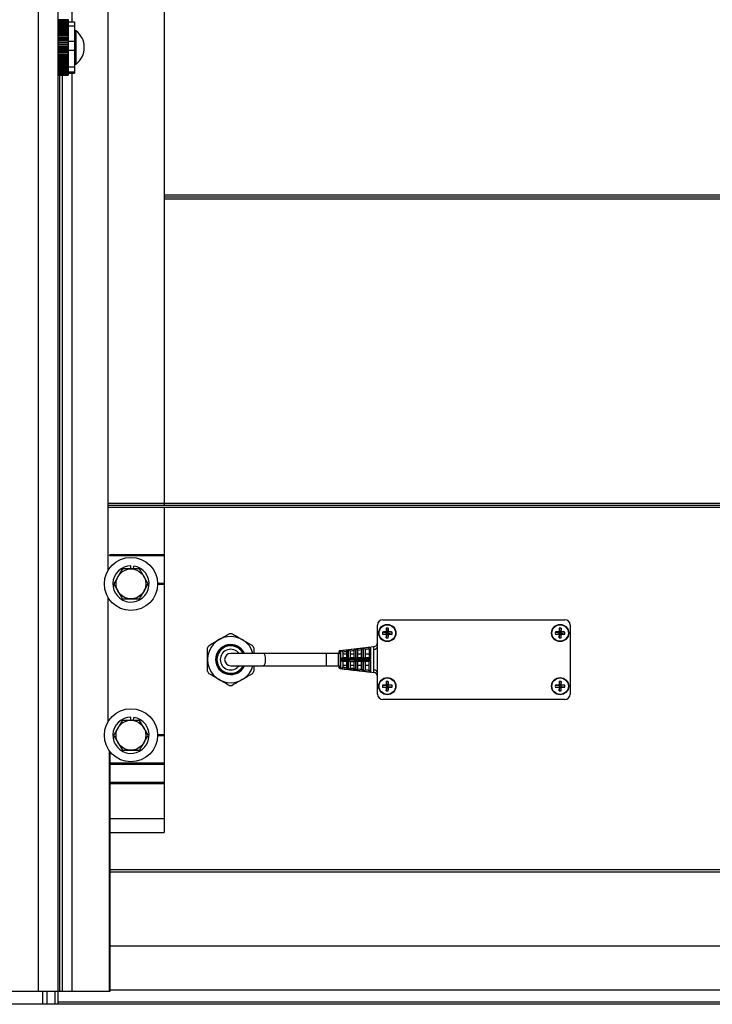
# Model space of a CAD drawing. Header units: inches. Extents: x 170 to 288, y 234 to 248.
# Tile 257 of 480: x 227.521 to 227.955, y 240.139 to 240.757. Entities that reach past the tile are written whole.
import ezdxf

# ---------------------------------------------------------------- set-up
doc = ezdxf.new("R2010")
doc.units = ezdxf.units.IN
doc.header["$LTSCALE"] = 0.25
doc.header["$MEASUREMENT"] = 0
doc.layers.add('STANDARD Z GUIDE MOTOR LH', color=7, linetype='Continuous')

msp = doc.modelspace()

# ---------------------------------------------------------------- linework, layer by layer
at = {"layer": 'STANDARD Z GUIDE MOTOR LH'}
for p, q in [((227.57613, 240.41151), (227.57613, 244.18872)), ((227.61131, 244.18872), (227.61131, 240.45225)), ((227.53234, 244.18111), (227.53234, 240.14778)), ((227.54464, 244.18111), (227.54464, 240.13944)), ((227.55368, 240.75552), (227.55368, 241.8228)), ((227.5512, 240.75679), (227.54464, 240.75679)), ((227.54464, 240.75677), (227.5512, 240.75677)), ((227.5512, 240.75663), (227.54464, 240.75663)), ((227.54464, 240.75657), (227.5512, 240.75657)), ((227.5512, 240.75633), (227.54464, 240.75633)), ((227.54464, 240.75625), (227.5512, 240.75625)), ((227.5512, 240.7559), (227.54464, 240.7559)), ((227.54464, 240.7558), (227.5512, 240.7558)), ((227.5512, 240.75683), (227.5512, 240.72206)), ((227.5512, 240.75552), (227.55514, 240.75552)), ((227.55514, 240.75552), (227.55514, 240.72337)), ((227.5512, 240.75535), (227.54464, 240.75535)), ((227.54464, 240.75522), (227.5512, 240.75522)), ((227.5512, 240.75468), (227.54464, 240.75468)), ((227.54464, 240.75452), (227.5512, 240.75452)), ((227.5512, 240.75389), (227.54464, 240.75389)), ((227.54464, 240.75371), (227.5512, 240.75371)), ((227.5512, 240.75299), (227.54464, 240.75299)), ((227.54464, 240.75279), (227.5512, 240.75279)), ((227.5512, 240.75199), (227.54464, 240.75199)), ((227.54464, 240.75176), (227.5512, 240.75176)), ((227.5512, 240.75089), (227.54464, 240.75089)), ((227.54464, 240.75065), (227.5512, 240.75065)), ((227.54466, 240.75026), (227.54464, 240.7503)), ((227.5512, 240.74971), (227.54464, 240.74971)), ((227.54464, 240.74945), (227.5512, 240.74945)), ((227.5512, 240.75301), (227.55514, 240.75301)), ((227.55516, 240.75026), (227.55514, 240.7503)), ((227.55607, 240.74991), (227.55514, 240.75001)), ((227.55607, 240.72898), (227.55607, 240.74991)), ((227.5512, 240.74845), (227.54464, 240.74845)), ((227.54464, 240.74817), (227.5512, 240.74817)), ((227.5512, 240.74712), (227.54464, 240.74712)), ((227.54464, 240.74682), (227.5512, 240.74682)), ((227.5512, 240.74573), (227.54464, 240.74573)), ((227.54464, 240.74542), (227.5512, 240.74542)), ((227.5512, 240.74429), (227.54464, 240.74429)), ((227.54464, 240.74398), (227.5512, 240.74398)), ((227.5512, 240.74327), (227.55514, 240.74327)), ((227.5512, 240.74282), (227.54464, 240.74282)), ((227.54464, 240.7425), (227.5512, 240.7425)), ((227.5512, 240.74132), (227.54464, 240.74132)), ((227.54464, 240.74099), (227.5512, 240.74099)), ((227.5512, 240.7398), (227.54464, 240.7398)), ((227.54464, 240.73948), (227.5512, 240.73948)), ((227.5512, 240.73829), (227.54464, 240.73829)), ((227.54464, 240.73796), (227.5512, 240.73796)), ((227.5512, 240.73765), (227.55514, 240.73765)), ((227.5512, 240.73678), (227.54464, 240.73678)), ((227.54464, 240.73646), (227.5512, 240.73646)), ((227.5512, 240.73529), (227.54464, 240.73529)), ((227.54464, 240.73498), (227.5512, 240.73498)), ((227.5512, 240.73384), (227.54464, 240.73384)), ((227.54464, 240.73353), (227.5512, 240.73353)), ((227.5512, 240.73242), (227.54464, 240.73242)), ((227.54464, 240.73213), (227.5512, 240.73213)), ((227.5512, 240.73106), (227.54464, 240.73106)), ((227.54464, 240.73078), (227.5512, 240.73078)), ((227.5512, 240.72977), (227.54464, 240.72977)), ((227.54464, 240.7295), (227.5512, 240.7295)), ((227.5512, 240.72854), (227.54464, 240.72854)), ((227.54464, 240.72829), (227.5512, 240.72829)), ((227.5512, 240.72741), (227.54464, 240.72741)), ((227.54464, 240.72717), (227.5512, 240.72717)), ((227.5512, 240.72636), (227.54464, 240.72636)), ((227.54464, 240.72615), (227.5512, 240.72615)), ((227.5512, 240.72541), (227.54464, 240.72541)), ((227.54464, 240.72522), (227.5512, 240.72522)), ((227.5512, 240.72457), (227.54464, 240.72457)), ((227.5512, 240.72719), (227.55514, 240.72719)), ((227.55514, 240.72888), (227.55607, 240.72898)), ((227.54464, 240.7244), (227.5512, 240.7244)), ((227.5512, 240.72384), (227.54464, 240.72384)), ((227.54464, 240.7237), (227.5512, 240.7237)), ((227.5512, 240.72323), (227.54464, 240.72323)), ((227.54464, 240.72312), (227.5512, 240.72312)), ((227.5512, 240.72274), (227.54464, 240.72274)), ((227.54464, 240.72266), (227.5512, 240.72266)), ((227.5512, 240.72239), (227.54464, 240.72239)), ((227.54464, 240.72233), (227.5512, 240.72233)), ((227.5512, 240.72216), (227.54464, 240.72216)), ((227.54464, 240.72213), (227.5512, 240.72213)), ((227.5512, 240.72206), (227.54464, 240.72206)), ((227.54464, 240.72206), (227.5512, 240.72206)), ((227.5448, 240.14778), (227.5448, 240.72206)), ((227.54591, 240.14778), (227.54591, 240.72206)), ((227.54749, 240.14778), (227.54749, 240.72206)), ((227.54754, 240.14778), (227.54754, 240.72206)), ((227.5512, 240.72408), (227.55514, 240.72408)), ((227.5512, 240.72337), (227.55514, 240.72337)), ((227.55368, 240.14778), (227.55368, 240.72337)), ((231.47797, 240.64682), (227.61131, 240.64682)), ((231.47797, 240.64559), (227.61131, 240.64559)), ((231.47797, 240.64437), (227.61131, 240.64437)), ((231.51316, 240.45347), (227.57613, 240.45347)), ((231.51316, 240.45225), (227.57613, 240.45225)), ((231.51316, 240.45103), (227.57613, 240.45103)), ((227.61131, 240.45103), (227.61131, 240.2471)), ((227.61131, 240.42129), (227.57696, 240.42129)), ((227.61131, 240.42063), (227.57696, 240.42063)), ((227.57704, 240.4209), (227.57704, 240.42102)), ((227.61131, 240.42096), (227.57704, 240.42096)), ((227.59047, 240.41239), (227.59047, 240.41441)), ((227.59196, 240.41239), (227.59226, 240.41427)), ((227.61131, 240.40336), (227.60714, 240.40336)), ((227.61131, 240.40303), (227.60714, 240.40303)), ((227.61131, 240.40269), (227.60714, 240.40269)), ((227.57613, 240.31662), (227.57613, 240.39455)), ((227.74831, 240.38058), (227.86247, 240.38058)), ((227.74497, 240.33392), (227.74497, 240.37725)), ((227.74814, 240.37288), (227.7508, 240.37259)), ((227.75046, 240.37293), (227.7508, 240.37259)), ((227.75051, 240.37525), (227.7508, 240.37259)), ((227.75178, 240.37525), (227.75148, 240.37259)), ((227.75148, 240.37259), (227.75182, 240.37293)), ((227.75414, 240.37288), (227.75148, 240.37259)), ((227.85647, 240.37288), (227.85913, 240.37259)), ((227.8588, 240.37293), (227.85913, 240.37259)), ((227.85884, 240.37525), (227.85913, 240.37259)), ((227.86011, 240.37525), (227.85982, 240.37259)), ((227.85982, 240.37259), (227.86015, 240.37293)), ((227.86248, 240.37288), (227.85982, 240.37259)), ((227.86581, 240.37725), (227.86581, 240.33392)), ((227.74814, 240.37161), (227.7508, 240.37191)), ((227.7508, 240.37191), (227.75046, 240.37157)), ((227.75051, 240.36925), (227.7508, 240.37191)), ((227.75148, 240.37259), (227.7508, 240.37259)), ((227.7508, 240.37191), (227.7508, 240.37259)), ((227.7508, 240.37191), (227.75148, 240.37191)), ((227.75148, 240.37259), (227.75148, 240.37191)), ((227.75178, 240.36925), (227.75148, 240.37191)), ((227.75182, 240.37157), (227.75148, 240.37191)), ((227.75414, 240.37161), (227.75148, 240.37191)), ((227.85647, 240.37161), (227.85913, 240.37191)), ((227.85913, 240.37191), (227.8588, 240.37157)), ((227.85884, 240.36925), (227.85913, 240.37191)), ((227.85913, 240.37191), (227.85913, 240.37259)), ((227.85982, 240.37259), (227.85913, 240.37259)), ((227.85913, 240.37191), (227.85982, 240.37191)), ((227.85982, 240.37259), (227.85982, 240.37191)), ((227.86015, 240.37157), (227.85982, 240.37191)), ((227.86248, 240.37161), (227.85982, 240.37191)), ((227.86011, 240.36925), (227.85982, 240.37191)), ((227.66747, 240.3629), (227.66747, 240.35942)), ((227.72572, 240.36055), (227.72573, 240.36059)), ((227.72786, 240.36083), (227.72789, 240.36055)), ((227.73039, 240.36111), (227.73039, 240.36113)), ((227.73253, 240.36138), (227.73256, 240.36111)), ((227.73506, 240.36166), (227.73506, 240.36167)), ((227.73719, 240.36192), (227.73722, 240.36166)), ((227.73972, 240.36222), (227.73972, 240.35683)), ((227.72064, 240.35942), (227.65297, 240.35942)), ((227.7131, 240.35175), (227.7131, 240.35942)), ((227.72064, 240.35918), (227.72064, 240.35976)), ((227.72318, 240.36029), (227.72322, 240.35998)), ((227.72322, 240.35918), (227.72572, 240.35918)), ((227.72786, 240.35433), (227.73039, 240.35433)), ((227.72789, 240.35918), (227.73039, 240.35918)), ((227.73253, 240.35683), (227.73506, 240.35683)), ((227.73256, 240.35918), (227.73506, 240.35918)), ((227.73972, 240.35433), (227.7372, 240.35433)), ((227.73722, 240.35918), (227.73972, 240.35918)), ((227.65297, 240.35175), (227.72064, 240.35175)), ((227.72322, 240.35118), (227.72318, 240.35088)), ((227.72572, 240.35198), (227.72322, 240.35198)), ((227.72573, 240.35058), (227.72572, 240.35062)), ((227.72789, 240.35062), (227.72786, 240.35033)), ((227.73039, 240.35198), (227.72789, 240.35198)), ((227.73039, 240.35004), (227.73039, 240.35006)), ((227.73256, 240.35006), (227.73253, 240.34979)), ((227.73506, 240.35198), (227.73256, 240.35198)), ((227.73506, 240.34949), (227.73506, 240.3495)), ((227.73722, 240.3495), (227.73719, 240.34924)), ((227.73972, 240.35198), (227.73722, 240.35198)), ((227.75051, 240.34192), (227.7508, 240.33926)), ((227.75178, 240.34192), (227.75148, 240.33926)), ((227.85884, 240.34192), (227.85913, 240.33926)), ((227.86011, 240.34192), (227.85982, 240.33926)), ((227.74814, 240.33955), (227.7508, 240.33926)), ((227.74814, 240.33828), (227.7508, 240.33857)), ((227.75046, 240.33959), (227.7508, 240.33926)), ((227.7508, 240.33857), (227.75046, 240.33824)), ((227.75051, 240.33591), (227.7508, 240.33857)), ((227.7508, 240.33857), (227.7508, 240.33926)), ((227.75148, 240.33926), (227.7508, 240.33926)), ((227.7508, 240.33857), (227.75148, 240.33857)), ((227.75148, 240.33926), (227.75182, 240.33959)), ((227.75414, 240.33955), (227.75148, 240.33926)), ((227.75148, 240.33926), (227.75148, 240.33857)), ((227.75178, 240.33591), (227.75148, 240.33857)), ((227.75182, 240.33824), (227.75148, 240.33857)), ((227.75414, 240.33828), (227.75148, 240.33857)), ((227.85647, 240.33955), (227.85913, 240.33926)), ((227.85647, 240.33828), (227.85913, 240.33857)), ((227.8588, 240.33959), (227.85913, 240.33926)), ((227.85913, 240.33857), (227.8588, 240.33824)), ((227.85884, 240.33591), (227.85913, 240.33857)), ((227.85982, 240.33926), (227.85913, 240.33926)), ((227.85913, 240.33857), (227.85913, 240.33926)), ((227.85913, 240.33857), (227.85982, 240.33857)), ((227.85982, 240.33926), (227.86015, 240.33959)), ((227.86248, 240.33955), (227.85982, 240.33926)), ((227.85982, 240.33926), (227.85982, 240.33857)), ((227.86015, 240.33824), (227.85982, 240.33857)), ((227.86248, 240.33828), (227.85982, 240.33857)), ((227.86011, 240.33591), (227.85982, 240.33857)), ((227.86247, 240.33058), (227.74831, 240.33058)), ((227.59047, 240.3175), (227.59047, 240.31952)), ((227.59196, 240.3175), (227.59226, 240.31938)), ((227.61131, 240.30847), (227.60714, 240.30847)), ((227.61131, 240.30814), (227.60714, 240.30814)), ((227.61131, 240.3078), (227.60714, 240.3078)), ((227.57704, 240.14778), (227.57704, 240.29827)), ((227.5774, 240.14778), (227.5774, 240.29781)), ((227.61131, 240.29054), (227.57696, 240.29054)), ((227.61131, 240.28987), (227.57696, 240.28987)), ((227.61131, 240.2902), (227.57704, 240.2902)), ((227.61131, 240.27847), (227.57696, 240.27847)), ((227.61131, 240.2776), (227.57702, 240.2776)), ((227.61131, 240.25583), (227.5774, 240.25583)), ((227.5774, 240.2471), (227.61131, 240.2471)), ((231.51189, 240.22369), (227.5774, 240.22369)), ((231.51189, 240.22236), (227.5774, 240.22236)), ((231.51189, 240.1759), (227.5774, 240.1759)), ((227.25564, 240.14778), (227.5774, 240.14778)), ((227.53501, 240.14778), (227.53501, 240.13944)), ((227.53768, 240.14778), (227.53768, 240.13944)), ((227.54265, 240.14778), (227.54265, 240.13944)), ((231.51189, 240.14826), (227.5774, 240.14826)), ((231.83364, 240.13944), (227.25564, 240.13944)), ((231.54464, 240.14084), (227.54464, 240.14084))]:
    msp.add_line(p, q, dxfattribs=at)
at = {"layer": 'STANDARD Z GUIDE MOTOR LH', "flags": 128}
for points in [[(227.74278, 240.36366), (227.73212, 240.36242), (227.72147, 240.36118)], [(227.72202, 240.36124), (227.72416, 240.36149), (227.72668, 240.36178)], [(227.72669, 240.36178), (227.72883, 240.36203), (227.73134, 240.36232)], [(227.73136, 240.36232), (227.7335, 240.36257), (227.73601, 240.36287)], [(227.73506, 240.36167), (227.73392, 240.36154), (227.73256, 240.36138), (227.73253, 240.36138)], [(227.73602, 240.36287), (227.73816, 240.36312), (227.74068, 240.36341)], [(227.63847, 240.35714), (227.63841, 240.35624), (227.63847, 240.35403)], [(227.6749, 240.35558), (227.67481, 240.35689), (227.67453, 240.35805), (227.6741, 240.3589), (227.67357, 240.35936), (227.67329, 240.35942)], [(227.67329, 240.35175), (227.67357, 240.35181), (227.6741, 240.35226), (227.67453, 240.35312), (227.67481, 240.35427), (227.6749, 240.35558)], [(227.72668, 240.35579), (227.72454, 240.35579), (227.72202, 240.3558)], [(227.72202, 240.35537), (227.72416, 240.35537), (227.72668, 240.35537)], [(227.73134, 240.35579), (227.72921, 240.35579), (227.72669, 240.35579)], [(227.72669, 240.35537), (227.72883, 240.35537), (227.73134, 240.35538)], [(227.73601, 240.35579), (227.73387, 240.35579), (227.73136, 240.35579)], [(227.73136, 240.35538), (227.7335, 240.35538), (227.73601, 240.35538)], [(227.74068, 240.35578), (227.73854, 240.35579), (227.73602, 240.35579)], [(227.73602, 240.35538), (227.73816, 240.35538), (227.74068, 240.35538)], [(227.72668, 240.34939), (227.72454, 240.34964), (227.72202, 240.34993)], [(227.73134, 240.34884), (227.72921, 240.34909), (227.72669, 240.34938)], [(227.73601, 240.3483), (227.73387, 240.34855), (227.73136, 240.34884)], [(227.73253, 240.34979), (227.73256, 240.34978), (227.73392, 240.34962), (227.73506, 240.34949)], [(227.74068, 240.34775), (227.73854, 240.348), (227.73602, 240.3483)]]:
    msp.add_lwpolyline(points, dxfattribs=at)
at = {"layer": 'STANDARD Z GUIDE MOTOR LH'}
for centre, radius in [((227.59047, 240.40303), 0.01667), ((227.59047, 240.40303), 0.00937), ((227.75114, 240.37225), 0.00537), ((227.75114, 240.37225), 0.00516), ((227.85947, 240.37225), 0.00537), ((227.85947, 240.37225), 0.00516), ((227.75114, 240.33892), 0.00537), ((227.75114, 240.33892), 0.00516), ((227.85947, 240.33892), 0.00537), ((227.85947, 240.33892), 0.00516), ((227.59047, 240.30814), 0.01667), ((227.59047, 240.30814), 0.00937)]:
    msp.add_circle(centre, radius, dxfattribs=at)
for centre, radius, start, end in [((227.54799, 240.73944), 0.01322, 307.68614, 52.31386), ((227.59047, 240.40303), 0.01138, 90, 81), ((227.74831, 240.37725), 0.00333, 90, 180), ((227.86247, 240.37725), 0.00333, 0, 90), ((227.76135, 240.37225), 0.01323, 177.25148, 182.74852), ((227.75103, 240.28241), 0.09052, 90.35939, 91.83082), ((227.84403, 240.3723), 0.09357, 178.19315, 179.61678), ((227.75114, 240.36196), 0.0133, 87.26772, 92.73228), ((227.65981, 240.37233), 0.09201, 0.37116, 1.81891), ((227.75125, 240.28242), 0.09051, 88.16909, 89.64069), ((227.74098, 240.37225), 0.01318, 357.24208, 2.75792), ((227.86964, 240.37225), 0.01318, 177.24208, 182.75792), ((227.85936, 240.28242), 0.09051, 90.35931, 91.83091), ((227.9508, 240.37233), 0.09201, 178.18109, 179.62884), ((227.85947, 240.36196), 0.0133, 87.26772, 92.73228), ((227.76659, 240.3723), 0.09357, 0.38322, 1.80685), ((227.85959, 240.28241), 0.09052, 88.16918, 89.64061), ((227.84927, 240.37225), 0.01323, 357.25148, 2.74852), ((227.65297, 240.35558), 0.0145, 15.32939, 344.67061), ((227.65297, 240.35558), 0.01624, 86.7655, 93.2345), ((227.75109, 240.46514), 0.09357, 268.19311, 269.61667), ((227.844, 240.3722), 0.09354, 180.38325, 181.80712), ((227.75114, 240.38229), 0.01306, 267.21728, 272.78272), ((227.65984, 240.37217), 0.09198, 358.18081, 359.62883), ((227.75119, 240.46512), 0.09355, 270.38323, 271.80698), ((227.85942, 240.46512), 0.09355, 268.19302, 269.61677), ((227.95077, 240.37217), 0.09198, 180.37117, 181.81919), ((227.85947, 240.38229), 0.01306, 267.21728, 272.78272), ((227.76661, 240.3722), 0.09354, 358.19288, 359.61675), ((227.85953, 240.46514), 0.09357, 270.38333, 271.80689), ((227.65297, 240.35558), 0.01624, 146.7655, 153.2345), ((227.65297, 240.35558), 0.00943, 23.99443, 336.0056), ((227.65297, 240.35558), 0.00893, 25.43616, 334.56384), ((227.65297, 240.35558), 0.00859, 26.49814, 333.50189), ((227.65297, 240.35558), 0.0065, 36.13881, 323.86119), ((227.65297, 240.35558), 0.01624, 26.7655, 33.2345), ((227.72172, 240.36012), 0.00108, 96.77563, 180.01249), ((227.74235, 240.36625), 0.00262, 276.48784, 0.00359), ((227.74266, 240.3643), 0.00233, 269.773, 353.57839), ((227.65297, 240.35558), 0.00383, 90, 270), ((227.72159, 240.35908), 0.000954, 89.79307, 173.56748), ((227.65297, 240.35558), 0.01624, 206.7655, 213.2345), ((227.65297, 240.35558), 0.01624, 326.7655, 333.2345), ((227.72159, 240.35209), 0.000954, 186.43252, 270.20693), ((227.72172, 240.35104), 0.00108, 180.00874, 263.1635), ((227.74266, 240.34683), 0.00233, 6.26636, 90.08991), ((227.74235, 240.34491), 0.00262, 359.99713, 83.46169), ((227.84408, 240.33897), 0.09362, 178.19353, 179.6164), ((227.75114, 240.32854), 0.0134, 87.2863, 92.7137), ((227.65976, 240.339), 0.09206, 0.37153, 1.81853), ((227.95085, 240.339), 0.09206, 178.18147, 179.62847), ((227.85947, 240.32854), 0.0134, 87.2863, 92.7137), ((227.76654, 240.33897), 0.09362, 0.3836, 1.80647), ((227.65297, 240.35558), 0.01624, 266.7655, 273.2345), ((227.76135, 240.33892), 0.01323, 177.25208, 182.74792), ((227.75109, 240.24603), 0.09357, 90.38333, 91.80689), ((227.75109, 240.4318), 0.09357, 268.19311, 269.61667), ((227.844, 240.33886), 0.09354, 180.38325, 181.80712), ((227.75114, 240.34896), 0.01306, 267.21728, 272.78272), ((227.65984, 240.33883), 0.09198, 358.18081, 359.62883), ((227.75119, 240.24604), 0.09355, 88.19302, 89.61677), ((227.75119, 240.43179), 0.09355, 270.38323, 271.80698), ((227.74098, 240.33892), 0.01318, 357.24269, 2.75731), ((227.86964, 240.33892), 0.01318, 177.24269, 182.75731), ((227.85942, 240.24604), 0.09355, 90.38323, 91.80698), ((227.85942, 240.43179), 0.09355, 268.19302, 269.61677), ((227.95077, 240.33883), 0.09198, 180.37117, 181.81919), ((227.85947, 240.34896), 0.01306, 267.21728, 272.78272), ((227.76661, 240.33886), 0.09354, 358.19288, 359.61675), ((227.85953, 240.24603), 0.09357, 88.19311, 89.61667), ((227.85953, 240.4318), 0.09357, 270.38333, 271.80689), ((227.84926, 240.33892), 0.01323, 357.25208, 2.74792), ((227.74831, 240.33392), 0.00333, 180, 270), ((227.86247, 240.33392), 0.00333, 270, 0), ((227.59047, 240.30814), 0.01138, 90, 81)]:
    msp.add_arc(centre, radius, start, end, dxfattribs=at)
for points, knots in [([(227.55106, 240.75057), (227.55103, 240.75063), (227.55098, 240.75072), (227.55093, 240.75082), (227.55091, 240.75085)], [0, 0, 0, 0, 0.679708, 1, 1, 1, 1]), ([(227.58507, 240.41239), (227.58463, 240.41163), (227.58374, 240.4101), (227.58283, 240.40851), (227.58236, 240.40771)], [0, 0, 0, 0, 0.495447, 1, 1, 1, 1]), ([(227.59047, 240.41239), (227.59035, 240.41239), (227.58852, 240.41239), (227.58673, 240.41239), (227.58507, 240.41239)], [0, 0, 0, 0, 0.070222, 1, 1, 1, 1]), ([(227.59588, 240.41239), (227.595, 240.41239), (227.59323, 240.41239), (227.5914, 240.41239), (227.59047, 240.41239)], [0, 0, 0, 0, 0.495448, 1, 1, 1, 1]), ([(227.59859, 240.40771), (227.59837, 240.40809), (227.59746, 240.40967), (227.59656, 240.41121), (227.59588, 240.41239)], [0, 0, 0, 0, 0.236604, 1, 1, 1, 1]), ([(227.58236, 240.40771), (227.5823, 240.4076), (227.58139, 240.40602), (227.58049, 240.40447), (227.57966, 240.40303)], [0, 0, 0, 0, 0.070206, 1, 1, 1, 1]), ([(227.60129, 240.40303), (227.6011, 240.40336), (227.60022, 240.40488), (227.5993, 240.40647), (227.59859, 240.40771)], [0, 0, 0, 0, 0.217053, 1, 1, 1, 1]), ([(227.57966, 240.40303), (227.58034, 240.40185), (227.58123, 240.4003), (227.58215, 240.39872), (227.58236, 240.39834)], [0, 0, 0, 0, 0.763359, 1, 1, 1, 1]), ([(227.58236, 240.39834), (227.58308, 240.3971), (227.584, 240.39552), (227.58488, 240.39399), (227.58507, 240.39366)], [0, 0, 0, 0, 0.782899, 1, 1, 1, 1]), ([(227.59588, 240.39366), (227.59632, 240.39442), (227.59721, 240.39596), (227.59812, 240.39754), (227.59859, 240.39834)], [0, 0, 0, 0, 0.495496, 1, 1, 1, 1]), ([(227.59859, 240.39834), (227.59865, 240.39845), (227.59956, 240.40004), (227.60046, 240.40159), (227.60129, 240.40303)], [0, 0, 0, 0, 0.0702524, 1, 1, 1, 1]), ([(227.58507, 240.39366), (227.58595, 240.39366), (227.58772, 240.39366), (227.58955, 240.39366), (227.59047, 240.39366)], [0, 0, 0, 0, 0.495462, 1, 1, 1, 1]), ([(227.59047, 240.39366), (227.5906, 240.39366), (227.59243, 240.39366), (227.59422, 240.39366), (227.59588, 240.39366)], [0, 0, 0, 0, 0.070224, 1, 1, 1, 1]), ([(227.63939, 240.36448), (227.64042, 240.36508), (227.64251, 240.36628), (227.64465, 240.36752), (227.64572, 240.36814)], [0, 0, 0, 0, 0.496196, 1, 1, 1, 1]), ([(227.64572, 240.36814), (227.64614, 240.36838), (227.64827, 240.36961), (227.65037, 240.37082), (227.65206, 240.3718)], [0, 0, 0, 0, 0.193245, 1, 1, 1, 1]), ([(227.65389, 240.3718), (227.65492, 240.3712), (227.65701, 240.37), (227.65915, 240.36876), (227.66022, 240.36814)], [0, 0, 0, 0, 0.496205, 1, 1, 1, 1]), ([(227.66022, 240.36814), (227.66064, 240.3679), (227.66277, 240.36667), (227.66487, 240.36546), (227.66656, 240.36448)], [0, 0, 0, 0, 0.193245, 1, 1, 1, 1]), ([(227.63847, 240.35558), (227.63847, 240.35644), (227.63847, 240.35891), (227.63847, 240.36132), (227.63847, 240.3629)], [0, 0, 0, 0, 0.347191, 1, 1, 1, 1]), ([(227.72159, 240.36118), (227.72159, 240.36113), (227.72159, 240.36105), (227.72159, 240.36038), (227.72159, 240.36003)], [0, 0, 0, 0, 0.486026, 1, 1, 1, 1]), ([(227.72202, 240.3558), (227.72202, 240.35637), (227.72202, 240.35758), (227.72202, 240.35901), (227.72202, 240.36018), (227.72202, 240.361), (227.72202, 240.36116), (227.72202, 240.36124)], [0, 0, 0, 0, 0.205858, 0.434394, 0.576568, 0.803929, 1, 1, 1, 1]), ([(227.72202, 240.36124), (227.72203, 240.36124), (227.72208, 240.36124), (227.72226, 240.36123), (227.72256, 240.36113), (227.72286, 240.36089), (227.72307, 240.3606), (227.72315, 240.36039), (227.72318, 240.36029)], [0, 0, 0, 0, 0.004283, 0.115858, 0.420215, 0.664743, 0.831842, 1, 1, 1, 1]), ([(227.72573, 240.36059), (227.72573, 240.36059), (227.72534, 240.36059), (227.72461, 240.36044), (227.72378, 240.36036), (227.72331, 240.3603), (227.7232, 240.36029), (227.72318, 240.36029)], [0, 0, 0, 0, 0.000245, 0.448606, 0.867422, 0.983938, 1, 1, 1, 1]), ([(227.72572, 240.35683), (227.72572, 240.35699), (227.72572, 240.3577), (227.72572, 240.35868), (227.72572, 240.35975), (227.72572, 240.3603), (227.72572, 240.36051), (227.72572, 240.36055)], [0, 0, 0, 0, 0.091016, 0.406592, 0.604324, 0.9202, 1, 1, 1, 1]), ([(227.72573, 240.36059), (227.72574, 240.36069), (227.72576, 240.36091), (227.72591, 240.36124), (227.72616, 240.36155), (227.72643, 240.36172), (227.72662, 240.36177), (227.72667, 240.36178), (227.72668, 240.36178)], [0, 0, 0, 0, 0.163828, 0.326479, 0.571057, 0.879167, 0.99585, 1, 1, 1, 1]), ([(227.72668, 240.36178), (227.72668, 240.3617), (227.72668, 240.36152), (227.72668, 240.36062), (227.72668, 240.35933), (227.72668, 240.35776), (227.72668, 240.35643), (227.72668, 240.35579)], [0, 0, 0, 0, 0.199472, 0.425534, 0.566984, 0.79298, 1, 1, 1, 1]), ([(227.72669, 240.36178), (227.72669, 240.36178), (227.72675, 240.36179), (227.72694, 240.36177), (227.72724, 240.36167), (227.72754, 240.36143), (227.72775, 240.36114), (227.72782, 240.36094), (227.72786, 240.36083)], [0, 0, 0, 0, 0.004242, 0.128077, 0.430695, 0.67106, 0.834923, 1, 1, 1, 1]), ([(227.72669, 240.35579), (227.72669, 240.35639), (227.72669, 240.35768), (227.72669, 240.35923), (227.72669, 240.36055), (227.72669, 240.3615), (227.72669, 240.36169), (227.72669, 240.36178)], [0, 0, 0, 0, 0.193995, 0.420767, 0.562655, 0.788346, 1, 1, 1, 1]), ([(227.73039, 240.36113), (227.73039, 240.36113), (227.73001, 240.36113), (227.72918, 240.36096), (227.72833, 240.36089), (227.72787, 240.36084), (227.72786, 240.36083)], [0, 0, 0, 0, 0.000061, 0.44893, 0.985684, 1, 1, 1, 1]), ([(227.72789, 240.36055), (227.72789, 240.3605), (227.72789, 240.36028), (227.72789, 240.3597), (227.72789, 240.35861), (227.72789, 240.35764), (227.72789, 240.35696), (227.72789, 240.35683)], [0, 0, 0, 0, 0.097041, 0.412298, 0.610707, 0.927322, 1, 1, 1, 1]), ([(227.73039, 240.36113), (227.7304, 240.36124), (227.73043, 240.36145), (227.73057, 240.36177), (227.73081, 240.36209), (227.73109, 240.36226), (227.73128, 240.36231), (227.73134, 240.36232), (227.73134, 240.36232)], [0, 0, 0, 0, 0.161205, 0.32113, 0.561555, 0.867659, 0.995884, 1, 1, 1, 1]), ([(227.73039, 240.35683), (227.73039, 240.35709), (227.73039, 240.35795), (227.73039, 240.35909), (227.73039, 240.36025), (227.73039, 240.36085), (227.73039, 240.36106), (227.73039, 240.36111)], [0, 0, 0, 0, 0.124283, 0.425621, 0.615077, 0.917014, 1, 1, 1, 1]), ([(227.73134, 240.36232), (227.73134, 240.36224), (227.73134, 240.36207), (227.73134, 240.36113), (227.73134, 240.35975), (227.73134, 240.35802), (227.73134, 240.35653), (227.73134, 240.35579)], [0, 0, 0, 0, 0.1896, 0.414523, 0.555646, 0.780226, 1, 1, 1, 1]), ([(227.73136, 240.36232), (227.73136, 240.36232), (227.73142, 240.36233), (227.73162, 240.36232), (227.73192, 240.36221), (227.73222, 240.36197), (227.73242, 240.36168), (227.73249, 240.36148), (227.73253, 240.36138)], [0, 0, 0, 0, 0.004134, 0.138303, 0.439371, 0.676205, 0.837613, 1, 1, 1, 1]), ([(227.73136, 240.35579), (227.73136, 240.35579), (227.73136, 240.35655), (227.73136, 240.35807), (227.73136, 240.35969), (227.73136, 240.36109), (227.73136, 240.36207), (227.73136, 240.36225), (227.73136, 240.36232)], [0, 0, 0, 0, 0.00056, 0.225684, 0.451988, 0.551205, 0.817133, 1, 1, 1, 1]), ([(227.73256, 240.36111), (227.73256, 240.36107), (227.73256, 240.36084), (227.73256, 240.36022), (227.73256, 240.35904), (227.73256, 240.35799), (227.73256, 240.3571), (227.73256, 240.35683)], [0, 0, 0, 0, 0.07384, 0.430731, 0.564037, 0.867691, 1, 1, 1, 1]), ([(227.73506, 240.36167), (227.73507, 240.36178), (227.73509, 240.36199), (227.73522, 240.36231), (227.73546, 240.36262), (227.73575, 240.3628), (227.73594, 240.36286), (227.73601, 240.36287), (227.73601, 240.36287)], [0, 0, 0, 0, 0.158915, 0.316853, 0.553712, 0.857987, 0.995916, 1, 1, 1, 1]), ([(227.73506, 240.35683), (227.73506, 240.35702), (227.73506, 240.35793), (227.73506, 240.35914), (227.73506, 240.36048), (227.73506, 240.36129), (227.73506, 240.36157), (227.73506, 240.36166)], [0, 0, 0, 0, 0.079832, 0.3929936, 0.5543472, 0.8457971, 1, 1, 1, 1]), ([(227.73601, 240.36287), (227.73601, 240.36287), (227.73601, 240.36283), (227.73601, 240.36245), (227.73601, 240.36132), (227.73601, 240.35975), (227.73601, 240.35795), (227.73601, 240.35643), (227.73601, 240.35579)], [0, 0, 0, 0, 0.010054, 0.234136, 0.458189, 0.58207, 0.822908, 1, 1, 1, 1]), ([(227.73602, 240.35579), (227.73602, 240.35659), (227.73602, 240.35822), (227.73602, 240.36004), (227.73602, 240.36155), (227.73602, 240.36259), (227.73602, 240.36278), (227.73602, 240.36287)], [0, 0, 0, 0, 0.220875, 0.44611, 0.569103, 0.809806, 1, 1, 1, 1]), ([(227.73602, 240.36287), (227.73603, 240.36287), (227.73609, 240.36287), (227.73629, 240.36287), (227.7366, 240.36276), (227.7369, 240.36251), (227.7371, 240.36223), (227.73716, 240.36202), (227.73719, 240.36192)], [0, 0, 0, 0, 0.004099, 0.146962, 0.446543, 0.680329, 0.839723, 1, 1, 1, 1]), ([(227.73972, 240.36222), (227.73935, 240.36217), (227.73851, 240.36208), (227.73767, 240.36198), (227.7372, 240.36192), (227.73719, 240.36192)], [0, 0, 0, 0, 0.449319, 0.988191, 1, 1, 1, 1]), ([(227.73722, 240.36166), (227.73722, 240.36161), (227.73722, 240.36137), (227.73722, 240.36068), (227.73722, 240.35939), (227.73722, 240.35815), (227.73722, 240.35715), (227.73722, 240.35683)], [0, 0, 0, 0, 0.0967133, 0.4097476, 0.5698143, 0.86265, 1, 1, 1, 1]), ([(227.73972, 240.36222), (227.73973, 240.36232), (227.73975, 240.36253), (227.73989, 240.36285), (227.74012, 240.36316), (227.74041, 240.36335), (227.74061, 240.3634), (227.74067, 240.36341), (227.74068, 240.36341)], [0, 0, 0, 0, 0.1573589, 0.3135745, 0.5477064, 0.850611, 0.9959443, 1, 1, 1, 1]), ([(227.74068, 240.36341), (227.74068, 240.36332), (227.74068, 240.36313), (227.74068, 240.36205), (227.74068, 240.36045), (227.74068, 240.35842), (227.74068, 240.35667), (227.74068, 240.35578)], [0, 0, 0, 0, 0.18808, 0.41129, 0.554349, 0.774415, 1, 1, 1, 1]), ([(227.74265, 240.36197), (227.74265, 240.36197), (227.74265, 240.36197), (227.74265, 240.36364), (227.74265, 240.36363), (227.74265, 240.36362)], [0, 0, 0, 0, 0.000011, 0.513752, 1, 1, 1, 1]), ([(227.74265, 240.34916), (227.74265, 240.34978), (227.74265, 240.35101), (227.74265, 240.35359), (227.74265, 240.35629), (227.74265, 240.35908), (227.74265, 240.36059), (227.74265, 240.36197), (227.74265, 240.36197), (227.74265, 240.36197)], [0, 0, 0, 0, 0.183731, 0.367223, 0.550211, 0.733736, 0.917877, 0.999996, 1, 1, 1, 1]), ([(227.63847, 240.34827), (227.63847, 240.34874), (227.63847, 240.35113), (227.63847, 240.3536), (227.63847, 240.35558)], [0, 0, 0, 0, 0.1959622, 1, 1, 1, 1]), ([(227.72064, 240.35198), (227.72064, 240.35233), (227.72064, 240.35303), (227.72064, 240.35448), (227.72064, 240.35602), (227.72064, 240.35752), (227.72064, 240.35857), (227.72064, 240.35904), (227.72064, 240.35918)], [0, 0, 0, 0, 0.184035, 0.368138, 0.551617, 0.735475, 0.920565, 1, 1, 1, 1]), ([(227.72159, 240.36003), (227.72159, 240.35985), (227.72159, 240.35927), (227.72159, 240.35797), (227.72159, 240.35612), (227.72159, 240.35422), (227.72159, 240.35243), (227.72159, 240.35157), (227.72159, 240.35114)], [0, 0, 0, 0, 0.079508, 0.264573, 0.448302, 0.631838, 0.816074, 1, 1, 1, 1]), ([(227.72202, 240.3558), (227.72203, 240.3558), (227.72208, 240.35586), (227.72227, 240.35607), (227.72258, 240.35639), (227.72287, 240.35665), (227.72308, 240.3568), (227.72315, 240.35682), (227.72319, 240.35683)], [0, 0, 0, 0, 0.004274, 0.130604, 0.430441, 0.670325, 0.834592, 1, 1, 1, 1]), ([(227.72202, 240.34993), (227.72202, 240.35001), (227.72202, 240.35018), (227.72202, 240.35103), (227.72202, 240.35222), (227.72202, 240.35363), (227.72202, 240.35482), (227.72202, 240.35537)], [0, 0, 0, 0, 0.204807, 0.432323, 0.574113, 0.801878, 1, 1, 1, 1]), ([(227.72202, 240.35537), (227.72203, 240.35537), (227.72208, 240.3553), (227.72227, 240.35509), (227.72258, 240.35478), (227.72287, 240.35451), (227.72308, 240.35436), (227.72315, 240.35434), (227.72319, 240.35433)], [0, 0, 0, 0, 0.0042735, 0.1307091, 0.4305177, 0.6703786, 0.8346299, 1, 1, 1, 1]), ([(227.72319, 240.35683), (227.7232, 240.35683), (227.72329, 240.35683), (227.72375, 240.35683), (227.72459, 240.35683), (227.72535, 240.35683), (227.72573, 240.35683), (227.72573, 240.35683)], [0, 0, 0, 0, 0.014733, 0.103316, 0.551227, 0.999877, 1, 1, 1, 1]), ([(227.72573, 240.35433), (227.72573, 240.35433), (227.72534, 240.35433), (227.72459, 240.35433), (227.72376, 240.35433), (227.72329, 240.35433), (227.7232, 240.35433), (227.72319, 240.35433)], [0, 0, 0, 0, 0.000123, 0.448773, 0.894402, 0.985267, 1, 1, 1, 1]), ([(227.72322, 240.35998), (227.72322, 240.35996), (227.72322, 240.35978), (227.72322, 240.35932), (227.72322, 240.35836), (227.72322, 240.35752), (227.72322, 240.35693), (227.72322, 240.35683)], [0, 0, 0, 0, 0.051893, 0.386784, 0.596376, 0.932742, 1, 1, 1, 1]), ([(227.72322, 240.35433), (227.72322, 240.35425), (227.72322, 240.35368), (227.72322, 240.35285), (227.72322, 240.35188), (227.72322, 240.3514), (227.72322, 240.35121), (227.72322, 240.35118)], [0, 0, 0, 0, 0.055726, 0.390967, 0.600023, 0.93512, 1, 1, 1, 1]), ([(227.72572, 240.35062), (227.72572, 240.35066), (227.72572, 240.35087), (227.72572, 240.35144), (227.72572, 240.35252), (227.72572, 240.35349), (227.72572, 240.35419), (227.72572, 240.35433)], [0, 0, 0, 0, 0.088877, 0.404232, 0.602537, 0.919303, 1, 1, 1, 1]), ([(227.72573, 240.35683), (227.72574, 240.35682), (227.72576, 240.3568), (227.7259, 240.35666), (227.72614, 240.35639), (227.72642, 240.35607), (227.72662, 240.35586), (227.72667, 240.3558), (227.72668, 240.35579)], [0, 0, 0, 0, 0.1613939, 0.3215911, 0.5616798, 0.8653552, 0.9958134, 1, 1, 1, 1]), ([(227.72668, 240.35537), (227.72667, 240.35537), (227.72661, 240.3553), (227.72642, 240.35509), (227.72614, 240.35477), (227.7259, 240.35451), (227.72576, 240.35436), (227.72574, 240.35434), (227.72573, 240.35433)], [0, 0, 0, 0, 0.004072, 0.13465, 0.438226, 0.678417, 0.838612, 1, 1, 1, 1]), ([(227.72668, 240.35537), (227.72668, 240.35476), (227.72668, 240.35345), (227.72668, 240.35189), (227.72668, 240.35058), (227.72668, 240.34965), (227.72668, 240.34947), (227.72668, 240.34939)], [0, 0, 0, 0, 0.199696, 0.426563, 0.568356, 0.79408, 1, 1, 1, 1]), ([(227.72669, 240.35579), (227.72669, 240.3558), (227.72676, 240.35586), (227.72695, 240.35608), (227.72726, 240.35639), (227.72755, 240.35666), (227.72776, 240.3568), (227.72782, 240.35682), (227.72786, 240.35683)], [0, 0, 0, 0, 0.004258, 0.141368, 0.439791, 0.675998, 0.837429, 1, 1, 1, 1]), ([(227.72669, 240.34938), (227.72669, 240.34946), (227.72669, 240.34963), (227.72669, 240.35051), (227.72669, 240.35179), (227.72669, 240.35337), (227.72669, 240.35472), (227.72669, 240.35537)], [0, 0, 0, 0, 0.194016, 0.420086, 0.561487, 0.787471, 1, 1, 1, 1]), ([(227.72669, 240.35537), (227.72669, 240.35537), (227.72676, 240.3553), (227.72695, 240.35508), (227.72726, 240.35477), (227.72755, 240.35451), (227.72776, 240.35436), (227.72782, 240.35434), (227.72786, 240.35433)], [0, 0, 0, 0, 0.004142, 0.141259, 0.439753, 0.675935, 0.837442, 1, 1, 1, 1]), ([(227.72786, 240.35683), (227.72787, 240.35683), (227.72834, 240.35683), (227.72895, 240.35683), (227.73039, 240.35683), (227.73039, 240.35683), (227.73039, 240.35683)], [0, 0, 0, 0, 0.013152, 0.550941, 0.999992, 1, 1, 1, 1]), ([(227.72789, 240.35433), (227.72789, 240.35416), (227.72789, 240.35343), (227.72789, 240.35245), (227.72789, 240.35139), (227.72789, 240.35085), (227.72789, 240.35065), (227.72789, 240.35062)], [0, 0, 0, 0, 0.098874, 0.414395, 0.61203, 0.927831, 1, 1, 1, 1]), ([(227.73039, 240.35683), (227.7304, 240.35682), (227.73042, 240.3568), (227.73056, 240.35666), (227.7308, 240.3564), (227.73108, 240.35608), (227.73128, 240.35586), (227.73134, 240.35579), (227.73134, 240.35579)], [0, 0, 0, 0, 0.1590014, 0.316907, 0.5532486, 0.8552517, 0.9959392, 1, 1, 1, 1]), ([(227.73134, 240.35538), (227.73134, 240.35537), (227.73128, 240.3553), (227.73108, 240.35509), (227.7308, 240.35477), (227.73056, 240.35451), (227.73042, 240.35436), (227.7304, 240.35434), (227.73039, 240.35433)], [0, 0, 0, 0, 0.004175, 0.14485, 0.446819, 0.683137, 0.841027, 1, 1, 1, 1]), ([(227.73039, 240.35006), (227.73039, 240.35013), (227.73039, 240.35037), (227.73039, 240.35107), (227.73039, 240.35228), (227.73039, 240.35338), (227.73039, 240.35416), (227.73039, 240.35433)], [0, 0, 0, 0, 0.123418, 0.424829, 0.614536, 0.916934, 1, 1, 1, 1]), ([(227.73134, 240.35538), (227.73134, 240.35474), (227.73134, 240.35335), (227.73134, 240.35166), (227.73134, 240.35022), (227.73134, 240.34915), (227.73134, 240.34894), (227.73134, 240.34884)], [0, 0, 0, 0, 0.189346, 0.414788, 0.55597, 0.780546, 1, 1, 1, 1]), ([(227.73136, 240.35579), (227.73136, 240.35579), (227.73143, 240.35586), (227.73163, 240.35608), (227.73194, 240.3564), (227.73223, 240.35666), (227.73243, 240.3568), (227.7325, 240.35682), (227.73253, 240.35683)], [0, 0, 0, 0, 0.004075, 0.150324, 0.447465, 0.680485, 0.839713, 1, 1, 1, 1]), ([(227.73136, 240.34884), (227.73136, 240.34892), (227.73136, 240.34909), (227.73136, 240.35), (227.73136, 240.35137), (227.73136, 240.35311), (227.73136, 240.35462), (227.73136, 240.35538)], [0, 0, 0, 0, 0.1848176, 0.409744, 0.550848, 0.7754313, 1, 1, 1, 1]), ([(227.73136, 240.35538), (227.73136, 240.35537), (227.73142, 240.3553), (227.73163, 240.35508), (227.73194, 240.35476), (227.73223, 240.35451), (227.73243, 240.35436), (227.7325, 240.35434), (227.73253, 240.35433)], [0, 0, 0, 0, 0.004192, 0.150316, 0.447435, 0.680527, 0.839746, 1, 1, 1, 1]), ([(227.73506, 240.35433), (227.73468, 240.35433), (227.73385, 240.35433), (227.733, 240.35433), (227.73254, 240.35433), (227.73253, 240.35433)], [0, 0, 0, 0, 0.44924, 0.988068, 1, 1, 1, 1]), ([(227.73256, 240.35433), (227.73256, 240.35407), (227.73256, 240.35319), (227.73256, 240.35204), (227.73256, 240.35089), (227.73256, 240.3503), (227.73256, 240.3501), (227.73256, 240.35006)], [0, 0, 0, 0, 0.130883, 0.432137, 0.621546, 0.923441, 1, 1, 1, 1]), ([(227.73506, 240.35683), (227.73507, 240.35682), (227.73508, 240.35681), (227.73522, 240.35666), (227.73545, 240.3564), (227.73574, 240.35609), (227.73594, 240.35586), (227.73601, 240.35579), (227.73601, 240.35579)], [0, 0, 0, 0, 0.157115, 0.313146, 0.546386, 0.846904, 0.995949, 1, 1, 1, 1]), ([(227.73601, 240.35538), (227.73601, 240.35538), (227.73594, 240.3553), (227.73574, 240.35508), (227.73545, 240.35476), (227.73522, 240.3545), (227.73508, 240.35436), (227.73507, 240.35434), (227.73506, 240.35433)], [0, 0, 0, 0, 0.004051, 0.153245, 0.453685, 0.686901, 0.842915, 1, 1, 1, 1]), ([(227.73506, 240.3495), (227.73506, 240.34955), (227.73506, 240.34977), (227.73506, 240.35041), (227.73506, 240.35168), (227.73506, 240.35294), (227.73506, 240.35397), (227.73506, 240.35433)], [0, 0, 0, 0, 0.079268, 0.392426, 0.55229, 0.845323, 1, 1, 1, 1]), ([(227.73601, 240.35538), (227.73601, 240.35534), (227.73601, 240.35449), (227.73601, 240.35282), (227.73601, 240.35101), (227.73601, 240.34953), (227.73601, 240.34855), (227.73601, 240.34837), (227.73601, 240.3483)], [0, 0, 0, 0, 0.010233, 0.234229, 0.459524, 0.582369, 0.82311, 1, 1, 1, 1]), ([(227.73602, 240.35579), (227.73603, 240.35579), (227.7361, 240.35587), (227.7363, 240.35609), (227.73662, 240.3564), (227.73691, 240.35666), (227.7371, 240.35681), (227.73717, 240.35682), (227.7372, 240.35683)], [0, 0, 0, 0, 0.004065, 0.15787, 0.453903, 0.684198, 0.841586, 1, 1, 1, 1]), ([(227.73602, 240.3483), (227.73602, 240.3484), (227.73602, 240.34862), (227.73602, 240.34975), (227.73602, 240.35129), (227.73602, 240.35311), (227.73602, 240.35468), (227.73602, 240.35538)], [0, 0, 0, 0, 0.220692, 0.444749, 0.568588, 0.809355, 1, 1, 1, 1]), ([(227.73602, 240.35538), (227.73603, 240.35538), (227.7361, 240.3553), (227.7363, 240.35508), (227.73662, 240.35476), (227.73691, 240.3545), (227.7371, 240.35436), (227.73717, 240.35434), (227.7372, 240.35433)], [0, 0, 0, 0, 0.004065, 0.157971, 0.453873, 0.68423, 0.841612, 1, 1, 1, 1]), ([(227.7372, 240.35683), (227.73721, 240.35683), (227.73767, 240.35683), (227.73851, 240.35683), (227.73935, 240.35683), (227.73972, 240.35683)], [0, 0, 0, 0, 0.0109542, 0.5505966, 1, 1, 1, 1]), ([(227.73722, 240.35433), (227.73722, 240.35411), (227.73722, 240.35315), (227.73722, 240.35192), (227.73722, 240.35061), (227.73722, 240.34985), (227.73722, 240.34958), (227.73722, 240.3495)], [0, 0, 0, 0, 0.097614, 0.410653, 0.5719, 0.86328, 1, 1, 1, 1]), ([(227.73972, 240.35683), (227.73973, 240.35682), (227.73975, 240.3568), (227.73989, 240.35666), (227.74012, 240.3564), (227.74041, 240.35608), (227.74061, 240.35586), (227.74067, 240.35579), (227.74068, 240.35578)], [0, 0, 0, 0, 0.15745, 0.31374, 0.547904, 0.850685, 0.995936, 1, 1, 1, 1]), ([(227.74068, 240.35538), (227.74067, 240.35538), (227.74061, 240.35531), (227.74041, 240.35509), (227.74012, 240.35477), (227.73989, 240.35451), (227.73975, 240.35436), (227.73973, 240.35434), (227.73972, 240.35433)], [0, 0, 0, 0, 0.004063, 0.149473, 0.452182, 0.686245, 0.842583, 1, 1, 1, 1]), ([(227.73972, 240.34895), (227.73972, 240.34905), (227.73972, 240.34934), (227.73972, 240.35019), (227.73972, 240.35175), (227.73972, 240.35269), (227.73972, 240.35433), (227.73972, 240.35433), (227.73972, 240.35433)], [0, 0, 0, 0, 0.1516676, 0.4306783, 0.6119233, 0.8953355, 0.9999976, 1, 1, 1, 1]), ([(227.74068, 240.35538), (227.74068, 240.35464), (227.74068, 240.35302), (227.74068, 240.35105), (227.74068, 240.34937), (227.74068, 240.34811), (227.74068, 240.34787), (227.74068, 240.34775)], [0, 0, 0, 0, 0.188317, 0.411945, 0.55472, 0.774729, 1, 1, 1, 1]), ([(227.66747, 240.35175), (227.66747, 240.35105), (227.66747, 240.34988), (227.66747, 240.34874), (227.66747, 240.34827)], [0, 0, 0, 0, 0.590066, 1, 1, 1, 1]), ([(227.72064, 240.35128), (227.72064, 240.35129), (227.72064, 240.35138), (227.72064, 240.35171), (227.72064, 240.35198)], [0, 0, 0, 0, 0.16318, 1, 1, 1, 1]), ([(227.72147, 240.34999), (227.72502, 240.34957), (227.73209, 240.34875), (227.73917, 240.34792), (227.74269, 240.34751)], [0, 0, 0, 0, 0.502023, 1, 1, 1, 1]), ([(227.72159, 240.35114), (227.72159, 240.35084), (227.72159, 240.35023), (227.72159, 240.34988), (227.72159, 240.34998), (227.72159, 240.34999)], [0, 0, 0, 0, 0.457253, 0.972046, 1, 1, 1, 1]), ([(227.72318, 240.35088), (227.72315, 240.35077), (227.72307, 240.35056), (227.72286, 240.35028), (227.72256, 240.35003), (227.72226, 240.34993), (227.72208, 240.34993), (227.72203, 240.34993), (227.72202, 240.34993)], [0, 0, 0, 0, 0.168288, 0.335372, 0.579843, 0.884156, 0.99571, 1, 1, 1, 1]), ([(227.72318, 240.35088), (227.7232, 240.35087), (227.72331, 240.35086), (227.72378, 240.35081), (227.72461, 240.35073), (227.72534, 240.35058), (227.72573, 240.35058), (227.72573, 240.35058)], [0, 0, 0, 0, 0.016077, 0.131668, 0.551408, 0.999755, 1, 1, 1, 1]), ([(227.72573, 240.35058), (227.72574, 240.35047), (227.72576, 240.35026), (227.72591, 240.34993), (227.72616, 240.34962), (227.72643, 240.34945), (227.72662, 240.3494), (227.72667, 240.34939), (227.72668, 240.34939)], [0, 0, 0, 0, 0.163818, 0.326459, 0.571022, 0.879174, 0.995843, 1, 1, 1, 1]), ([(227.72786, 240.35033), (227.72782, 240.35023), (227.72775, 240.35002), (227.72754, 240.34974), (227.72724, 240.34949), (227.72694, 240.34939), (227.72675, 240.34938), (227.72669, 240.34938), (227.72669, 240.34938)], [0, 0, 0, 0, 0.164938, 0.3289293, 0.569305, 0.8719366, 0.9957667, 1, 1, 1, 1]), ([(227.72786, 240.35033), (227.72787, 240.35033), (227.72833, 240.35028), (227.72918, 240.3502), (227.73001, 240.35004), (227.73039, 240.35004), (227.73039, 240.35004)], [0, 0, 0, 0, 0.014301, 0.551056, 0.999939, 1, 1, 1, 1]), ([(227.73039, 240.35004), (227.7304, 240.34993), (227.73043, 240.34971), (227.73057, 240.34939), (227.73081, 240.34908), (227.73109, 240.3489), (227.73128, 240.34885), (227.73134, 240.34884), (227.73134, 240.34884)], [0, 0, 0, 0, 0.161059, 0.320992, 0.561533, 0.867653, 0.995884, 1, 1, 1, 1]), ([(227.73253, 240.34979), (227.73249, 240.34968), (227.73242, 240.34948), (227.73222, 240.3492), (227.73192, 240.34895), (227.73162, 240.34884), (227.73142, 240.34884), (227.73136, 240.34884), (227.73136, 240.34884)], [0, 0, 0, 0, 0.162517, 0.323909, 0.560719, 0.861719, 0.995866, 1, 1, 1, 1]), ([(227.73506, 240.34949), (227.73507, 240.34939), (227.73509, 240.34917), (227.73522, 240.34885), (227.73546, 240.34854), (227.73575, 240.34836), (227.73594, 240.34831), (227.73601, 240.3483), (227.73601, 240.3483)], [0, 0, 0, 0, 0.158937, 0.316762, 0.553649, 0.857974, 0.995923, 1, 1, 1, 1]), ([(227.73719, 240.34924), (227.73716, 240.34914), (227.7371, 240.34894), (227.7369, 240.34866), (227.7366, 240.34841), (227.73629, 240.3483), (227.73609, 240.34829), (227.73603, 240.3483), (227.73602, 240.3483)], [0, 0, 0, 0, 0.160405, 0.31966, 0.553506, 0.853047, 0.995901, 1, 1, 1, 1]), ([(227.73719, 240.34924), (227.7372, 240.34924), (227.73767, 240.34918), (227.73851, 240.34909), (227.73935, 240.34899), (227.73972, 240.34895)], [0, 0, 0, 0, 0.011824, 0.550673, 1, 1, 1, 1]), ([(227.73972, 240.34895), (227.73973, 240.34884), (227.73975, 240.34863), (227.73989, 240.34831), (227.74012, 240.348), (227.74041, 240.34782), (227.74061, 240.34776), (227.74067, 240.34775), (227.74068, 240.34775)], [0, 0, 0, 0, 0.1573522, 0.3135613, 0.5476886, 0.8506916, 0.9959596, 1, 1, 1, 1]), ([(227.74265, 240.34754), (227.74265, 240.34753), (227.74265, 240.34739), (227.74265, 240.34788), (227.74265, 240.34875), (227.74265, 240.34916)], [0, 0, 0, 0, 0.027918, 0.547956, 1, 1, 1, 1]), ([(227.64572, 240.34303), (227.64531, 240.34326), (227.64318, 240.3445), (227.64108, 240.34571), (227.63939, 240.34668)], [0, 0, 0, 0, 0.193209, 1, 1, 1, 1]), ([(227.65206, 240.33937), (227.65102, 240.33996), (227.64894, 240.34117), (227.6468, 240.3424), (227.64572, 240.34303)], [0, 0, 0, 0, 0.496197, 1, 1, 1, 1]), ([(227.66022, 240.34303), (227.65981, 240.34279), (227.65768, 240.34155), (227.65558, 240.34034), (227.65389, 240.33937)], [0, 0, 0, 0, 0.1932411, 1, 1, 1, 1]), ([(227.66656, 240.34668), (227.66552, 240.34608), (227.66344, 240.34488), (227.6613, 240.34365), (227.66022, 240.34303)], [0, 0, 0, 0, 0.496226, 1, 1, 1, 1]), ([(227.58507, 240.3175), (227.58439, 240.31633), (227.58349, 240.31478), (227.58258, 240.3132), (227.58236, 240.31282)], [0, 0, 0, 0, 0.763382, 1, 1, 1, 1]), ([(227.59047, 240.3175), (227.59035, 240.3175), (227.58852, 240.3175), (227.58673, 240.3175), (227.58507, 240.3175)], [0, 0, 0, 0, 0.070222, 1, 1, 1, 1]), ([(227.59588, 240.3175), (227.595, 240.3175), (227.59323, 240.3175), (227.5914, 240.3175), (227.59047, 240.3175)], [0, 0, 0, 0, 0.495448, 1, 1, 1, 1]), ([(227.59859, 240.31282), (227.59852, 240.31293), (227.59761, 240.31451), (227.59671, 240.31606), (227.59588, 240.3175)], [0, 0, 0, 0, 0.070206, 1, 1, 1, 1]), ([(227.58236, 240.31282), (227.58165, 240.31158), (227.58073, 240.30999), (227.57985, 240.30847), (227.57966, 240.30814)], [0, 0, 0, 0, 0.782933, 1, 1, 1, 1]), ([(227.60129, 240.30814), (227.60085, 240.3089), (227.59996, 240.31043), (227.59905, 240.31202), (227.59859, 240.31282)], [0, 0, 0, 0, 0.495447, 1, 1, 1, 1]), ([(227.57966, 240.30814), (227.5801, 240.30738), (227.58098, 240.30584), (227.5819, 240.30426), (227.58236, 240.30345)], [0, 0, 0, 0, 0.495496, 1, 1, 1, 1]), ([(227.59859, 240.30345), (227.5988, 240.30383), (227.59972, 240.30541), (227.60061, 240.30696), (227.60129, 240.30814)], [0, 0, 0, 0, 0.236618, 1, 1, 1, 1]), ([(227.58236, 240.30345), (227.58243, 240.30334), (227.58334, 240.30176), (227.58423, 240.30021), (227.58507, 240.29877)], [0, 0, 0, 0, 0.0702524, 1, 1, 1, 1]), ([(227.58507, 240.29877), (227.58595, 240.29877), (227.58772, 240.29877), (227.58955, 240.29877), (227.59047, 240.29877)], [0, 0, 0, 0, 0.495462, 1, 1, 1, 1]), ([(227.59047, 240.29877), (227.5906, 240.29877), (227.59243, 240.29877), (227.59422, 240.29877), (227.59588, 240.29877)], [0, 0, 0, 0, 0.070224, 1, 1, 1, 1]), ([(227.59588, 240.29877), (227.59607, 240.2991), (227.59695, 240.30063), (227.59787, 240.30221), (227.59859, 240.30345)], [0, 0, 0, 0, 0.217091, 1, 1, 1, 1])]:
    msp.add_open_spline(points, degree=3, knots=knots, dxfattribs=at)

doc.saveas('drawing.dxf')
